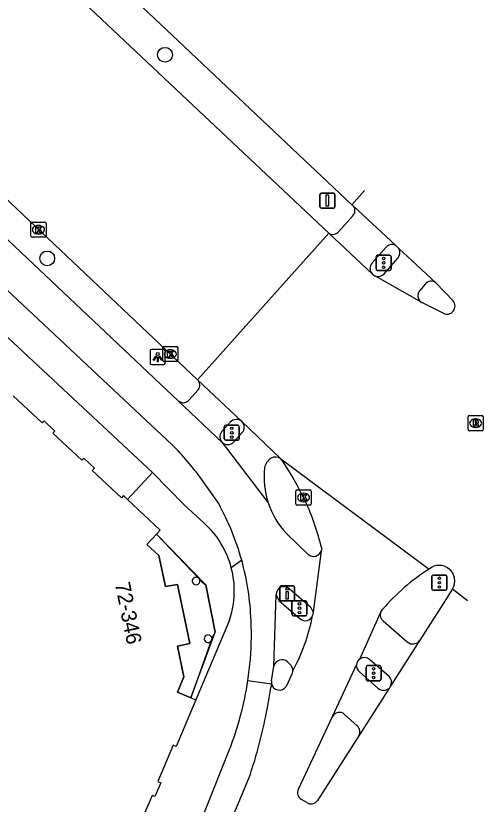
# Model space of a CAD drawing. Extents: x 160107 to 160928, y 382056 to 382918.
# Drawn here: x 160897.3 to 160928.3, y 382827.7 to 382879.8 of the extents above; entities that cross this region are included whole.
import ezdxf

# ---------------------------------------------------------------- set-up
doc = ezdxf.new("R2010")
doc.units = 0
for name, color, linetype in [('IMGEO_Boom', 7, 'Continuous'), ('IMGEO_Drukknoppaal', 7, 'Continuous'), ('IMGEO_Fietspad_gesloten', 7, 'Continuous'), ('IMGEO_Kolk', 7, 'Continuous'), ('IMGEO_Lichtpunt', 7, 'Continuous'), ('IMGEO_Pand', 7, 'Continuous'), ('IMGEO_Pand_nummerreeks', 7, 'Continuous'), ('IMGEO_Pand_overbouw', 7, 'Continuous'), ('IMGEO_Rijbaan_lokaal_gesloten', 7, 'Continuous'), ('IMGEO_Rioolput', 7, 'Continuous'), ('IMGEO_Verkeersbordpaal', 7, 'Continuous'), ('IMGEO_Verkeersregelinstallatiepaal', 7, 'Continuous'), ('IMGEO_Voetpad_gesloten', 7, 'Continuous'), ('IMGEO_Voetpad_open', 7, 'Continuous')]:
    doc.layers.add(name, color=color, linetype=linetype)

msp = doc.modelspace()

# ---------------------------------------------------------------- linework, layer by layer
at = {"layer": 'IMGEO_Boom'}
for centre in [(160907.222, 382877.226), (160899.428, 382863.769)]:
    msp.add_circle(centre, 0.489, dxfattribs=at)
at = {"layer": 'IMGEO_Drukknoppaal'}
for p, q in [((160914.902, 382842.14), (160915.692, 382842.14)), ((160915.692, 382842.14), (160914.902, 382842.14)), ((160914.802, 382841.24), (160914.802, 382842.04)), ((160914.802, 382842.04), (160914.802, 382841.24)), ((160915.792, 382842.04), (160915.792, 382841.24)), ((160915.792, 382841.24), (160915.792, 382842.04)), ((160915.692, 382841.14), (160914.902, 382841.14)), ((160914.902, 382841.14), (160915.692, 382841.14))]:
    msp.add_line(p, q, dxfattribs=at)
msp.add_lwpolyline([(160915.372, 382841.765), (160915.372, 382841.265), (160915.222, 382841.265), (160915.222, 382841.765), (160915.372, 382841.765)], dxfattribs=at)
msp.add_circle((160915.297, 382841.93), 0.085, dxfattribs=at)
for centre, start, end in [((160914.902, 382842.04), 90, 180), ((160914.902, 382842.04), 90, 180), ((160915.692, 382842.04), 0, 90), ((160915.692, 382842.04), 360, 90), ((160914.902, 382841.24), 180, 270), ((160914.902, 382841.24), 180, 270), ((160915.692, 382841.24), 270, 0), ((160915.692, 382841.24), 270, 0)]:
    msp.add_arc(centre, 0.1, start, end, dxfattribs=at)
at = {"layer": 'IMGEO_Fietspad_gesloten'}
for points in [[(160907.683, 382851.452), (160880.807, 382876.637), (160876.3, 382880.906), (160860.259, 382896.037), (160855.706, 382900.56)], [(160908.09, 382854.364), (160881.279, 382879.654), (160861.894, 382897.82)], [(160921.709, 382862.761), (160922.605, 382863.797)], [(160924.424, 382862.063), (160924.076, 382861.647)], [(160911, 382851.612), (160908.09, 382854.364)], [(160912.314, 382852.258), (160911.753, 382851.637)], [(160911, 382851.612), (160914.039, 382847.612)], [(160910.768, 382847.565), (160909.625, 382849.184)], [(160916.692, 382844.208), (160915.243, 382845.599)], [(160915.446, 382841.947), (160916.831, 382840.743), (160917.012, 382840.395)], [(160914.418, 382836.819), (160914.568, 382841.55)], [(160912.928, 382838.726), (160912.909, 382839.838)], [(160921.645, 382839.823), (160923.237, 382838.426)], [(160922.034, 382836.148), (160920.748, 382837.261)], [(160914.259, 382835.857), (160914.418, 382836.819)]]:
    msp.add_lwpolyline(points, dxfattribs=at)
for centre, radius, start, end in [((160922.229, 382864.164), 0.526, 315.6562, 28.9615), ((160921.306, 382863.114), 0.536, 252.7593, 318.835), ((160924.818, 382861.776), 0.488, 51.7522, 143.9544), ((160924.445, 382861.3), 0.507, 136.7928, 239.9977), ((160911.933, 382852.618), 0.524, 316.6379, 45.0863), ((160911.365, 382851.986), 0.522, 225.7235, 318.0796), ((160896.253, 382839.699), 16.394, 35.3474, 45.7969), ((160914.737, 382849.769), 0.947, 121.8154, 169.1753), ((160914.523, 382850.07), 0.579, 53.2453, 119.5117), ((160919.143, 382849.298), 5.375, 173.0668, 198.2815), ((160895.495, 382839.173), 17.426, 15.4853, 28.787), ((160919.147, 382849.3), 5.38, 198.2921, 223.4762), ((160917.04, 382844.619), 0.539, 229.749, 342.0188), ((160895.518, 382839.177), 17.403, 2.1783, 15.4953), ((160915.094, 382841.557), 0.526, 47.8892, 180.7723), ((160921.949, 382840.217), 0.498, 165.5023, 232.3583), ((160891.817, 382838.996), 21.113, 351.4849, 359.2668), ((160923.601, 382838.846), 0.556, 229.1, 325.9528), ((160920.402, 382836.865), 0.526, 48.8457, 124.2017), ((160921.671, 382835.762), 0.53, 337.5956, 46.7801), ((160914.824, 382835.768), 0.572, 171.0226, 188.3112)]:
    msp.add_arc(centre, radius, start, end, dxfattribs=at)
at = {"layer": 'IMGEO_Kolk'}
for p, q in [((160898.425, 382866.167), (160899.277, 382866.167)), ((160898.35, 382865.241), (160898.35, 382866.093)), ((160898.838, 382865.947), (160898.863, 382865.947)), ((160899.351, 382866.093), (160899.351, 382865.241)), ((160899.277, 382865.167), (160898.425, 382865.167)), ((160898.861, 382865.387), (160898.836, 382865.387)), ((160907.066, 382857.025), (160907.066, 382857.877)), ((160907.141, 382857.951), (160907.993, 382857.951)), ((160908.067, 382857.877), (160908.067, 382857.025)), ((160907.554, 382857.731), (160907.579, 382857.731)), ((160907.993, 382856.951), (160907.141, 382856.951)), ((160907.577, 382857.171), (160907.552, 382857.171)), ((160915.878, 382847.547), (160915.878, 382848.399)), ((160915.953, 382848.473), (160916.805, 382848.473)), ((160916.879, 382848.399), (160916.879, 382847.547)), ((160916.366, 382848.253), (160916.391, 382848.253)), ((160916.805, 382847.473), (160915.953, 382847.473)), ((160916.389, 382847.693), (160916.364, 382847.693))]:
    msp.add_line(p, q, dxfattribs=at)
for points in [[(160898.425, 382866.167), (160899.277, 382866.167)], [(160898.35, 382865.241), (160898.35, 382866.093)], [(160898.671, 382865.867), (160898.794, 382865.867), (160898.794, 382865.716), (160898.924, 382865.867), (160899.088, 382865.867), (160898.942, 382865.716), (160899.095, 382865.467), (160898.943, 382865.467), (160898.858, 382865.631), (160898.794, 382865.564), (160898.794, 382865.467), (160898.671, 382865.467), (160898.671, 382865.867)], [(160899.351, 382866.093), (160899.351, 382865.241)], [(160899.277, 382865.167), (160898.425, 382865.167)], [(160907.066, 382857.025), (160907.066, 382857.877)], [(160907.141, 382857.951), (160907.993, 382857.951)], [(160908.067, 382857.877), (160908.067, 382857.025)], [(160907.387, 382857.651), (160907.51, 382857.651), (160907.51, 382857.5), (160907.64, 382857.651), (160907.804, 382857.651), (160907.658, 382857.5), (160907.811, 382857.251), (160907.659, 382857.251), (160907.574, 382857.415), (160907.51, 382857.348), (160907.51, 382857.251), (160907.387, 382857.251), (160907.387, 382857.651)], [(160907.993, 382856.951), (160907.141, 382856.951)], [(160915.878, 382847.547), (160915.878, 382848.399)], [(160915.953, 382848.473), (160916.805, 382848.473)], [(160916.879, 382848.399), (160916.879, 382847.547)], [(160916.199, 382848.173), (160916.322, 382848.173), (160916.322, 382848.022), (160916.452, 382848.173), (160916.616, 382848.173), (160916.47, 382848.022), (160916.623, 382847.773), (160916.471, 382847.773), (160916.386, 382847.937), (160916.322, 382847.87), (160916.322, 382847.773), (160916.199, 382847.773), (160916.199, 382848.173)], [(160916.805, 382847.473), (160915.953, 382847.473)]]:
    msp.add_lwpolyline(points, dxfattribs=at)
for centre, start, end in [((160898.427, 382866.091), 91.552, 178.448), ((160898.427, 382866.091), 91.552, 178.448), ((160899.275, 382866.091), 1.552, 88.448), ((160899.275, 382866.091), 1.552, 88.448), ((160898.427, 382865.243), 181.552, 268.448), ((160898.427, 382865.243), 181.552, 268.448), ((160899.275, 382865.243), 271.552, 358.448), ((160899.275, 382865.243), 271.552, 358.448), ((160907.143, 382857.875), 91.552, 178.448), ((160907.143, 382857.875), 91.552, 178.448), ((160907.991, 382857.875), 1.552, 88.448), ((160907.991, 382857.875), 1.552, 88.448), ((160907.143, 382857.027), 181.552, 268.448), ((160907.143, 382857.027), 181.552, 268.448), ((160907.991, 382857.027), 271.552, 358.448), ((160907.991, 382857.027), 271.552, 358.448), ((160915.955, 382848.397), 91.552, 178.448), ((160915.955, 382848.397), 91.552, 178.448), ((160916.803, 382848.397), 1.552, 88.448), ((160916.803, 382848.397), 1.552, 88.448), ((160915.955, 382847.549), 181.552, 268.448), ((160915.955, 382847.549), 181.552, 268.448), ((160916.803, 382847.549), 271.552, 358.448), ((160916.803, 382847.549), 271.552, 358.448)]:
    msp.add_arc(centre, 0.0765, start, end, dxfattribs=at)
for centre, major_axis, ratio, start_param, end_param in [((160898.837, 382865.667), (-0.387, 0.002), 0.722429, 4.712389, 7.853982), ((160898.862, 382865.667), (-0.39, 0.002), 0.717154, 1.570796, 4.712389), ((160907.553, 382857.451), (-0.387, 0.002), 0.722429, 4.712389, 7.853982), ((160907.578, 382857.451), (-0.39, 0.002), 0.717154, 1.570796, 4.712389), ((160916.365, 382847.973), (-0.387, 0.002), 0.722429, 4.712389, 7.853982), ((160916.39, 382847.973), (-0.39, 0.002), 0.717154, 1.570796, 4.712389)]:
    msp.add_ellipse(centre, major_axis=major_axis, ratio=ratio, start_param=start_param, end_param=end_param, dxfattribs=at)
at = {"layer": 'IMGEO_Lichtpunt'}
for p, q in [((160906.239, 382857.653), (160906.239, 382856.846)), ((160906.239, 382857.653), (160906.239, 382856.846)), ((160907.141, 382857.748), (160906.333, 382857.748)), ((160907.141, 382857.748), (160906.333, 382857.748)), ((160907.235, 382856.846), (160907.235, 382857.653)), ((160907.235, 382856.846), (160907.235, 382857.653)), ((160906.333, 382856.752), (160907.141, 382856.752)), ((160906.333, 382856.752), (160907.141, 382856.752))]:
    msp.add_line(p, q, dxfattribs=at)
for points in [[(160906.613, 382857.317), (160906.652, 382857.289), (160906.464, 382857.027), (160906.426, 382857.054), (160906.613, 382857.317)], [(160906.715, 382857.269), (160906.762, 382857.269), (160906.762, 382856.947), (160906.715, 382856.947), (160906.715, 382857.269)], [(160906.825, 382857.289), (160906.863, 382857.316), (160907.05, 382857.054), (160907.011, 382857.026), (160906.825, 382857.289)]]:
    msp.add_lwpolyline(points, dxfattribs=at)
msp.add_circle((160906.738, 382857.451), 0.0994, dxfattribs=at)
for centre, start, end in [((160906.333, 382857.653), 90, 180), ((160906.333, 382857.653), 90, 180), ((160907.141, 382857.653), 0, 90), ((160907.141, 382857.653), 0, 90), ((160906.333, 382856.846), 180, 270), ((160906.333, 382856.846), 180, 270), ((160907.141, 382856.846), 270, 0), ((160907.141, 382856.846), 270, 360)]:
    msp.add_arc(centre, 0.0946, start, end, dxfattribs=at)
at = {"layer": 'IMGEO_Pand'}
for points in [[(160904.747, 382847.849), (160904.479, 382848.103), (160904.34, 382847.96), (160902.411, 382849.76), (160902.563, 382849.902), (160901.854, 382850.579), (160901.716, 382850.431), (160899.796, 382852.221), (160899.942, 382852.365), (160899.224, 382853.044), (160899.097, 382852.898), (160897.176, 382854.695)], [(160904.747, 382847.849), (160906.899, 382845.809), (160906.654, 382845.547)], [(160908.931, 382834.729), (160908.052, 382835.115), (160908.47, 382836.116), (160908.055, 382838.148), (160908.857, 382838.332), (160908.05, 382842.224), (160907.251, 382842.093), (160906.821, 382844.139), (160906.014, 382844.861), (160906.654, 382845.547)], [(160909.447, 382842.624), (160909.511, 382842.508)], [(160910.313, 382838.669), (160910.299, 382838.557)], [(160909.264, 382834.613), (160907.956, 382831.524), (160907.763, 382831.601), (160906.737, 382829.195), (160906.937, 382829.11), (160906.554, 382828.213), (160906.374, 382828.29), (160905.333, 382825.874)], [(160908.931, 382834.729), (160909.264, 382834.613)]]:
    msp.add_lwpolyline(points, dxfattribs=at)
for centre, start, end in [((160909.268, 382842.45), 44.2811, 13.492), ((160910.064, 382838.644), 5.7447, 185.4942), ((160910.064, 382838.644), 185.5846, 339.583)]:
    msp.add_arc(centre, 0.25, start, end, dxfattribs=at)
at = {"layer": 'IMGEO_Pand_overbouw'}
msp.add_lwpolyline([(160908.931, 382834.729), (160910.536, 382839.068), (160909.909, 382842.196), (160906.654, 382845.547), (160906.014, 382844.861), (160906.821, 382844.139), (160907.251, 382842.093), (160908.05, 382842.224), (160908.857, 382838.332), (160908.055, 382838.148), (160908.47, 382836.116), (160908.052, 382835.115)], close=True, dxfattribs=at)
at = {"layer": 'IMGEO_Rijbaan_lokaal_gesloten'}
for points in [[(160875.946, 382908.454), (160894.253, 382891.237), (160898.626, 382887.092), (160919.573, 382867.32)], [(160918.048, 382865.449), (160896.643, 382885.589), (160893.381, 382888.596), (160888.473, 382892.915), (160879.506, 382899.658), (160874.923, 382903.315), (160872.527, 382905.593), (160872.419, 382905.762)], [(160880.101, 382883.405), (160885.39, 382878.401), (160894.512, 382869.771), (160909.375, 382855.754)], [(160920.419, 382868.265), (160919.573, 382867.32)], [(160919.675, 382867.226), (160922.452, 382864.641)], [(160918.048, 382865.449), (160909.375, 382855.754)], [(160920.931, 382862.731), (160918.048, 382865.449)], [(160922.452, 382864.641), (160922.689, 382864.419)], [(160922.689, 382864.419), (160923.547, 382863.622), (160925.12, 382862.159)], [(160924.192, 382860.861), (160921.147, 382862.602)], [(160925.12, 382862.159), (160926.263, 382860.971)], [(160925.602, 382860.157), (160924.192, 382860.861)], [(160909.375, 382855.754), (160912.303, 382852.989)], [(160912.303, 382852.989), (160914.87, 382850.534)], [(160914.87, 382850.534), (160924.686, 382843.243)], [(160916.266, 382848.176), (160916.496, 382847.742)], [(160917.553, 382844.453), (160917.012, 382840.395)], [(160917.58, 382844.625), (160917.553, 382844.453)], [(160926.236, 382841.937), (160925.677, 382841.063), (160924.062, 382838.535)], [(160926.236, 382841.937), (160927.223, 382841.17), (160927.223, 382841.17)], [(160921.467, 382840.342), (160921.6, 382840.571)], [(160917.012, 382840.395), (160916.98, 382840.165)], [(160920.106, 382837.3), (160921.467, 382840.342)], [(160924.062, 382838.535), (160922.161, 382835.56)], [(160915.678, 382836.514), (160915.613, 382836.293), (160915.223, 382835.482)], [(160918.291, 382833.498), (160919.877, 382836.911)], [(160912.697, 382835.87), (160914.253, 382835.655)], [(160914.253, 382835.655), (160914.208, 382835.412)], [(160914.258, 382835.685), (160914.253, 382835.655)], [(160922.06, 382835.401), (160920.036, 382832.222)], [(160922.161, 382835.56), (160922.06, 382835.401)], [(160916.049, 382828.71), (160918.291, 382833.498)], [(160920.036, 382832.222), (160917.309, 382827.954)], [(160876.197, 382750.267), (160883.479, 382765.119), (160897.018, 382796.438), (160909.834, 382827.177), (160911.478, 382831.312)], [(160912.863, 382829.706), (160900.41, 382799.932)], [(160916.592, 382827.81), (160916.253, 382828.008)]]:
    msp.add_lwpolyline(points, dxfattribs=at)
for centre, radius, start, end in [((160919.338, 382866.962), 0.428, 38.0189, 56.6557), ((160921.294, 382863.093), 0.512, 224.9321, 253.3747), ((160925.864, 382860.62), 0.532, 240.4904, 41.3537), ((160901.741, 382841.169), 16.127, 25.7529, 35.5004), ((160900.911, 382840.575), 17.154, 13.6564, 24.6959), ((160931.833, 382831.87), 13.432, 122.1474, 139.6276), ((160925.353, 382842.462), 1.027, 329.2362, 130.5301), ((160903.87, 382842.783), 13.369, 332.0376, 348.7085), ((160920.405, 382836.862), 0.53, 124.3281, 174.7022), ((160891.78, 382839.022), 21.153, 338.6238, 351.4305), ((160882.298, 382839.92), 32.227, 344.1914, 351.9583), ((160914.78, 382835.769), 0.528, 189.1952, 327.0454), ((160882.681, 382839.809), 31.828, 341.4921, 344.1959), ((160916.507, 382828.462), 0.52, 151.5798, 240.8277), ((160916.873, 382828.267), 0.537, 238.4063, 324.3057)]:
    msp.add_arc(centre, radius, start, end, dxfattribs=at)
at = {"layer": 'IMGEO_Rioolput'}
for p, q in [((160927.26, 382852.458), (160927.26, 382853.31)), ((160927.335, 382853.384), (160928.187, 382853.384)), ((160927.748, 382853.164), (160927.773, 382853.164)), ((160928.261, 382853.31), (160928.261, 382852.458)), ((160927.771, 382852.604), (160927.746, 382852.604)), ((160928.187, 382852.384), (160927.335, 382852.384))]:
    msp.add_line(p, q, dxfattribs=at)
for points in [[(160927.26, 382852.458), (160927.26, 382853.31)], [(160927.335, 382853.384), (160928.187, 382853.384)], [(160927.849, 382853.082), (160927.597, 382853.084), (160927.597, 382852.684)], [(160928.261, 382853.31), (160928.261, 382852.458)], [(160927.597, 382852.684), (160927.721, 382852.684), (160927.721, 382852.846), (160927.732, 382852.846)], [(160927.775, 382853.003), (160927.721, 382853.003), (160927.721, 382852.922)], [(160927.721, 382852.922), (160927.773, 382852.922)], [(160927.779, 382852.817), (160927.85, 382852.684), (160927.99, 382852.684), (160927.925, 382852.81)], [(160928.187, 382852.384), (160927.335, 382852.384)]]:
    msp.add_lwpolyline(points, dxfattribs=at)
for centre, radius, start, end in [((160927.337, 382853.308), 0.0765, 91.552, 178.448), ((160927.337, 382853.308), 0.0765, 91.552, 178.448), ((160927.848, 382852.972), 0.109, 350.3612, 89.416), ((160928.185, 382853.308), 0.0765, 1.552, 88.448), ((160928.185, 382853.308), 0.0765, 1.552, 88.448), ((160927.731, 382852.793), 0.0533, 26.0293, 88.6989), ((160927.757, 382853.111), 0.19, 274.7715, 282.9687), ((160927.781, 382852.907), 0.0964, 77.0061, 93.1865), ((160927.795, 382852.964), 0.0378, 276.6634, 79.6772), ((160927.846, 382852.972), 0.112, 277.5842, 350.9817), ((160927.83, 382852.757), 0.108, 29.5134, 73.7905), ((160927.337, 382852.46), 0.0765, 181.552, 268.448), ((160927.337, 382852.46), 0.0765, 181.552, 268.448), ((160928.185, 382852.46), 0.0765, 271.552, 358.448), ((160928.185, 382852.46), 0.0765, 271.552, 358.448)]:
    msp.add_arc(centre, radius, start, end, dxfattribs=at)
for centre, major_axis, ratio, start_param, end_param in [((160927.747, 382852.884), (-0.387, 0.002), 0.722429, 4.712389, 7.853982), ((160927.772, 382852.884), (-0.39, 0.002), 0.717154, 1.570796, 4.712389)]:
    msp.add_ellipse(centre, major_axis=major_axis, ratio=ratio, start_param=start_param, end_param=end_param, dxfattribs=at)
at = {"layer": 'IMGEO_Verkeersbordpaal'}
for p, q in [((160917.463, 382867.189), (160917.463, 382867.989)), ((160917.463, 382867.989), (160917.463, 382867.189)), ((160917.563, 382868.089), (160918.353, 382868.089)), ((160918.353, 382868.089), (160917.563, 382868.089)), ((160918.453, 382867.989), (160918.453, 382867.189)), ((160918.453, 382867.189), (160918.453, 382867.989)), ((160918.353, 382867.089), (160917.563, 382867.089)), ((160917.563, 382867.089), (160918.353, 382867.089))]:
    msp.add_line(p, q, dxfattribs=at)
msp.add_lwpolyline([(160917.883, 382867.964), (160918.033, 382867.964), (160918.033, 382867.214), (160917.883, 382867.214), (160917.883, 382867.964)], dxfattribs=at)
for centre, start, end in [((160917.563, 382867.989), 90, 180), ((160917.563, 382867.989), 90, 180), ((160918.353, 382867.989), 0, 90), ((160918.353, 382867.989), 360, 90), ((160917.563, 382867.189), 180, 270), ((160917.563, 382867.189), 180, 270), ((160918.353, 382867.189), 270, 0), ((160918.353, 382867.189), 270, 0)]:
    msp.add_arc(centre, 0.1, start, end, dxfattribs=at)
at = {"layer": 'IMGEO_Verkeersregelinstallatiepaal'}
for p, q in [((160921.18, 382863.076), (160921.18, 382863.876)), ((160921.18, 382863.876), (160921.18, 382863.076)), ((160921.28, 382863.976), (160922.07, 382863.976)), ((160922.07, 382863.976), (160921.28, 382863.976)), ((160922.17, 382863.876), (160922.17, 382863.076)), ((160922.17, 382863.076), (160922.17, 382863.876)), ((160922.07, 382862.976), (160921.28, 382862.976)), ((160921.28, 382862.976), (160922.07, 382862.976)), ((160911.137, 382851.85), (160911.137, 382852.65)), ((160911.137, 382852.65), (160911.137, 382851.85)), ((160911.237, 382852.75), (160912.027, 382852.75)), ((160912.027, 382852.75), (160911.237, 382852.75)), ((160912.127, 382852.65), (160912.127, 382851.85)), ((160912.127, 382851.85), (160912.127, 382852.65)), ((160912.027, 382851.75), (160911.237, 382851.75)), ((160911.237, 382851.75), (160912.027, 382851.75)), ((160924.865, 382841.945), (160924.865, 382842.745)), ((160924.865, 382842.745), (160924.865, 382841.945)), ((160924.965, 382842.845), (160925.755, 382842.845)), ((160925.755, 382842.845), (160924.965, 382842.845)), ((160925.855, 382842.745), (160925.855, 382841.945)), ((160925.855, 382841.945), (160925.855, 382842.745)), ((160925.755, 382841.845), (160924.965, 382841.845)), ((160924.965, 382841.845), (160925.755, 382841.845)), ((160915.713, 382841.155), (160916.503, 382841.155)), ((160916.503, 382841.155), (160915.713, 382841.155)), ((160915.613, 382840.255), (160915.613, 382841.055)), ((160915.613, 382841.055), (160915.613, 382840.255)), ((160916.603, 382841.055), (160916.603, 382840.255)), ((160916.603, 382840.255), (160916.603, 382841.055)), ((160916.503, 382840.155), (160915.713, 382840.155)), ((160915.713, 382840.155), (160916.503, 382840.155)), ((160920.518, 382835.968), (160920.518, 382836.768)), ((160920.518, 382836.768), (160920.518, 382835.968)), ((160920.618, 382836.868), (160921.408, 382836.868)), ((160921.408, 382836.868), (160920.618, 382836.868)), ((160921.508, 382836.768), (160921.508, 382835.968)), ((160921.508, 382835.968), (160921.508, 382836.768)), ((160921.408, 382835.868), (160920.618, 382835.868)), ((160920.618, 382835.868), (160921.408, 382835.868))]:
    msp.add_line(p, q, dxfattribs=at)
for centre in [(160921.675, 382863.766), (160921.675, 382863.476), (160921.675, 382863.186), (160911.632, 382852.54), (160911.632, 382852.25), (160911.632, 382851.96), (160925.36, 382842.635), (160925.36, 382842.345), (160925.36, 382842.055), (160916.108, 382840.945), (160916.108, 382840.655), (160916.108, 382840.365), (160921.013, 382836.658), (160921.013, 382836.368), (160921.013, 382836.078)]:
    msp.add_circle(centre, 0.085, dxfattribs=at)
for centre, start, end in [((160921.28, 382863.876), 90, 180), ((160921.28, 382863.876), 90, 180), ((160922.07, 382863.876), 0, 90), ((160922.07, 382863.876), 360, 90), ((160921.28, 382863.076), 180, 270), ((160921.28, 382863.076), 180, 270), ((160922.07, 382863.076), 270, 0), ((160922.07, 382863.076), 270, 0), ((160911.237, 382852.65), 90, 180), ((160911.237, 382852.65), 90, 180), ((160912.027, 382852.65), 0, 90), ((160912.027, 382852.65), 360, 90), ((160911.237, 382851.85), 180, 270), ((160911.237, 382851.85), 180, 270), ((160912.027, 382851.85), 270, 0), ((160912.027, 382851.85), 270, 0), ((160924.965, 382842.745), 90, 180), ((160924.965, 382842.745), 90, 180), ((160925.755, 382842.745), 0, 90), ((160925.755, 382842.745), 360, 90), ((160924.965, 382841.945), 180, 270), ((160924.965, 382841.945), 180, 270), ((160925.755, 382841.945), 270, 0), ((160925.755, 382841.945), 270, 0), ((160915.713, 382841.055), 90, 180), ((160915.713, 382841.055), 90, 180), ((160916.503, 382841.055), 0, 90), ((160916.503, 382841.055), 360, 90), ((160915.713, 382840.255), 180, 270), ((160915.713, 382840.255), 180, 270), ((160916.503, 382840.255), 270, 0), ((160916.503, 382840.255), 270, 0), ((160920.618, 382836.768), 90, 180), ((160920.618, 382836.768), 90, 180), ((160921.408, 382836.768), 0, 90), ((160921.408, 382836.768), 360, 90), ((160920.618, 382835.968), 180, 270), ((160920.618, 382835.968), 180, 270), ((160921.408, 382835.968), 270, 0), ((160921.408, 382835.968), 270, 0)]:
    msp.add_arc(centre, 0.1, start, end, dxfattribs=at)
at = {"layer": 'IMGEO_Voetpad_gesloten'}
for points in [[(160918.71, 382865.556), (160919.624, 382866.571)], [(160921.817, 382864.492), (160920.908, 382863.473)], [(160908.792, 382854.408), (160909.419, 382855.089)], [(160911.529, 382852.952), (160910.955, 382852.309)], [(160914.568, 382841.55), (160914.756, 382841.17), (160916.157, 382839.961)], [(160915.496, 382836.936), (160915.319, 382837.123)], [(160920.07, 382836.454), (160921.298, 382835.384)], [(160919.918, 382832.875), (160919.085, 382833.644)]]:
    msp.add_lwpolyline(points, dxfattribs=at)
for centre, radius, start, end in [((160919.3, 382866.926), 0.48, 312.3883, 38.7073), ((160918.327, 382865.822), 0.466, 233.1683, 325.1945), ((160922.228, 382864.166), 0.525, 64.7853, 141.6253), ((160921.305, 382863.114), 0.535, 137.877, 225.6739), ((160909.021, 382855.397), 0.503, 322.2741, 45.2969), ((160908.42, 382854.728), 0.491, 227.8656, 319.3074), ((160911.934, 382852.584), 0.547, 47.6825, 137.7912), ((160911.366, 382851.986), 0.523, 141.7755, 225.6125), ((160916.498, 382840.349), 0.516, 228.7387, 339.1043), ((160914.962, 382836.695), 0.558, 50.1732, 167.1158), ((160915.176, 382836.548), 0.503, 356.1524, 50.5067), ((160920.405, 382836.865), 0.53, 175.0096, 230.7809), ((160921.671, 382835.761), 0.53, 225.3331, 317.223), ((160918.744, 382833.264), 0.51, 48.0941, 152.7441), ((160919.597, 382832.48), 0.509, 329.5936, 50.8925)]:
    msp.add_arc(centre, radius, start, end, dxfattribs=at)
at = {"layer": 'IMGEO_Voetpad_open'}
for points in [[(160875.468, 382878.428), (160906.401, 382849.614)], [(160906.401, 382849.614), (160904.747, 382847.849)], [(160906.401, 382849.614), (160908.483, 382847.486), (160909.809, 382846.282)], [(160906.654, 382845.547), (160909.447, 382842.624)], [(160912.289, 382843.826), (160911.601, 382843.328)], [(160909.511, 382842.508), (160909.909, 382842.196), (160910.536, 382839.068), (160910.313, 382838.669)], [(160911.49, 382839.875), (160909.264, 382834.613)], [(160910.299, 382838.557), (160908.931, 382834.729)]]:
    msp.add_lwpolyline(points, dxfattribs=at)
for centre, radius, start, end in [((160905.735, 382841.79), 6.065, 14.6926, 47.7923), ((160905.721, 382841.789), 6.078, 341.6469, 14.6708)]:
    msp.add_arc(centre, radius, start, end, dxfattribs=at)

# ---------------------------------------------------------------- texts
at = {"layer": 'IMGEO_Pand_nummerreeks'}
msp.add_text('72-346', height=1, rotation=281.373, dxfattribs=at).set_placement((160903.901, 382842.281))

doc.saveas('drawing.dxf')
